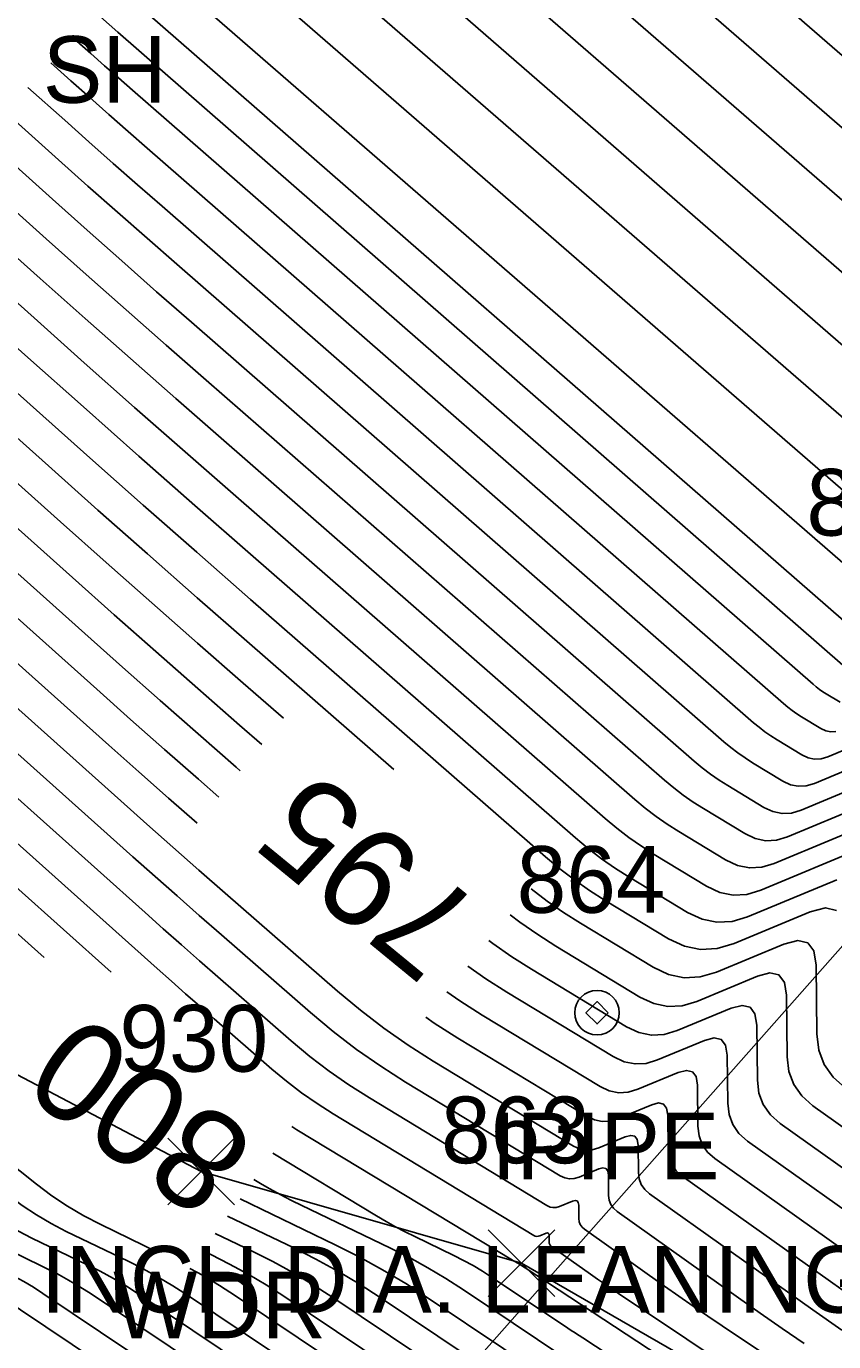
# Model space of a CAD drawing. Extents: x 1650836 to 1652450, y 332578 to 333908.
# Drawn here: x 1652131.6 to 1652155.83, y 332802.49 to 332841.97 of the extents above; entities that cross this region are included whole.
import ezdxf

# ---------------------------------------------------------------- set-up
doc = ezdxf.new("R2010")
doc.units = 0
for name, color, linetype in [('DCP', 7, 'Continuous'), ('L_A', 7, 'Continuous'), ('L_I', 7, 'Continuous'), ('L_TIC', 7, 'Continuous'), ('LAWA', 7, 'Continuous'), ('LSOGCMA', 7, 'Continuous'), ('LSOGCMA_T', 7, 'Continuous'), ('LSOGCMI', 7, 'Continuous'), ('M_A', 7, 'Continuous'), ('M_C', 7, 'Continuous'), ('M_I', 7, 'Continuous'), ('MPIP', 7, 'Continuous')]:
    doc.layers.add(name, color=color, linetype=linetype)

msp = doc.modelspace()

# ---------------------------------------------------------------- linework, layer by layer
at = {"layer": 'DCP'}
msp.add_lwpolyline([(1652097.436, 332748.039), (1652173.064, 332833.561)], dxfattribs=at)
at = {"layer": 'L_TIC'}
for points in [[(1652135.841, 332806.592), (1652137.841, 332808.592)], [(1652137.841, 332806.592), (1652135.841, 332808.592)], [(1652145.456, 332803.843), (1652147.456, 332805.843)], [(1652147.456, 332803.843), (1652145.456, 332805.843)]]:
    msp.add_lwpolyline(points, dxfattribs=at)
at = {"layer": 'LAWA'}
msp.add_lwpolyline([(1652408.76, 332665.713), (1652363.38, 332695.402), (1652324.46, 332714.991), (1652289.155, 332735.895), (1652253.497, 332747.946), (1652218.614, 332766.122), (1652198.198, 332775.017), (1652146.456, 332804.843), (1652136.841, 332807.592), (1652091.374, 332831.511), (1652057.601, 332848.138), (1652027.653, 332867.625)], dxfattribs=at)
at = {"layer": 'LSOGCMA'}
for points in [[(1652138.436, 332851.313), (1652139.545, 332850), (1652141.25, 332848.058), (1652143.027, 332846.185), (1652144.875, 332844.383), (1652146.793, 332842.65), (1652157.507, 332833.342)], [(1652138.017, 332819.621), (1652137.891, 332819.731), (1652136.751, 332820.729), (1652135.614, 332821.731), (1652134.48, 332822.736), (1652133.349, 332823.745), (1652118.384, 332837.134), (1652117.238, 332838.182), (1652116.115, 332839.254), (1652115.016, 332840.35)], [(1652158.91, 332820.766), (1652155.252, 332819.242), (1652155.009, 332819.169), (1652154.769, 332819.157), (1652154.535, 332819.205), (1652154.305, 332819.313), (1652153.393, 332819.865), (1652153.169, 332820.007), (1652152.951, 332820.159), (1652152.74, 332820.32), (1652152.536, 332820.491), (1652136.112, 332834.824), (1652135.221, 332835.604), (1652134.333, 332836.387), (1652133.447, 332837.172), (1652132.563, 332837.96), (1652130.956, 332839.398)], [(1652161.871, 332802.38), (1652153.245, 332808.511), (1652152.988, 332808.739), (1652152.802, 332809.004), (1652152.689, 332809.307), (1652152.649, 332809.648), (1652152.629, 332811.087), (1652152.584, 332811.385), (1652152.456, 332811.558), (1652152.247, 332811.606), (1652151.956, 332811.53), (1652150.547, 332810.943), (1652150.205, 332810.841), (1652149.869, 332810.824), (1652149.539, 332810.891), (1652149.216, 332811.043), (1652146.021, 332812.978), (1652145.391, 332813.378), (1652144.847, 332813.757)], [(1652138.012, 332806.777), (1652140.867, 332805.399), (1652141.586, 332805.036), (1652142.292, 332804.648), (1652142.983, 332804.236), (1652143.66, 332803.799), (1652150.474, 332799.23)]]:
    msp.add_lwpolyline(points, dxfattribs=at)
at = {"layer": 'LSOGCMI'}
for points in [[(1652157.521, 332837.675), (1652150.114, 332844.11), (1652148.662, 332845.421), (1652147.265, 332846.784), (1652145.92, 332848.201), (1652144.63, 332849.671), (1652136.868, 332858.861), (1652136.594, 332859.267), (1652136.575, 332859.537), (1652136.811, 332859.67), (1652137.3, 332859.667), (1652139.767, 332859.382), (1652140.384, 332859.331), (1652141, 332859.319), (1652141.616, 332859.346), (1652142.231, 332859.413), (1652152.183, 332860.813), (1652153.437, 332861.164), (1652154.375, 332861.821), (1652154.996, 332862.782), (1652155.3, 332864.048), (1652155.957, 332870.436)], [(1652073.002, 332867.027), (1652073.133, 332866.908), (1652073.312, 332866.76), (1652074.267, 332866.009), (1652074.487, 332865.835), (1652074.703, 332865.658), (1652074.918, 332865.478), (1652075.131, 332865.296), (1652096.386, 332846.822), (1652096.918, 332846.36), (1652097.448, 332845.898), (1652097.978, 332845.434), (1652098.508, 332844.97), (1652100.626, 332843.114), (1652101.149, 332842.643), (1652101.661, 332842.161), (1652102.161, 332841.666), (1652102.649, 332841.159), (1652105.751, 332837.856), (1652106.436, 332837.143), (1652107.137, 332836.444), (1652107.852, 332835.761), (1652108.582, 332835.093), (1652132.136, 332814.02)], [(1652114.402, 332863.325), (1652117.289, 332859.427), (1652117.335, 332859.367), (1652117.385, 332859.31), (1652117.437, 332859.256), (1652117.493, 332859.205), (1652117.721, 332859.005), (1652117.777, 332858.954), (1652117.832, 332858.902), (1652117.886, 332858.849), (1652117.939, 332858.795), (1652131.276, 332844.598), (1652131.516, 332844.348), (1652131.761, 332844.103), (1652132.011, 332843.864), (1652132.267, 332843.63), (1652133.3, 332842.706), (1652133.558, 332842.476), (1652133.818, 332842.246), (1652134.078, 332842.017), (1652134.338, 332841.788), (1652156.104, 332822.793)], [(1652157.527, 332839.841), (1652151.774, 332844.84), (1652150.556, 332845.939), (1652149.383, 332847.084), (1652148.255, 332848.273), (1652147.173, 332849.506), (1652141.132, 332856.658), (1652140.741, 332857.238), (1652140.714, 332857.624), (1652141.05, 332857.814), (1652141.749, 332857.81), (1652145.274, 332857.403), (1652146.155, 332857.33), (1652147.035, 332857.312), (1652147.914, 332857.351), (1652148.793, 332857.447), (1652153.776, 332858.148), (1652154.774, 332858.427), (1652155.519, 332858.949), (1652156.013, 332859.714)], [(1652139.839, 332852.497), (1652142.087, 332849.836), (1652143.585, 332848.129), (1652145.146, 332846.485), (1652146.768, 332844.902), (1652148.454, 332843.38), (1652157.514, 332835.509)], [(1652114.69, 332851.463), (1652121.428, 332844.29), (1652122.682, 332842.984), (1652123.964, 332841.705), (1652125.273, 332840.455), (1652126.61, 332839.233), (1652132.011, 332834.4), (1652133.363, 332833.194), (1652134.719, 332831.992), (1652136.079, 332830.795), (1652137.442, 332829.601), (1652149.86, 332818.764), (1652150.175, 332818.501), (1652150.5, 332818.253), (1652150.835, 332818.018), (1652151.181, 332817.798), (1652152.587, 332816.948), (1652152.941, 332816.781), (1652153.303, 332816.707), (1652153.672, 332816.726), (1652154.047, 332816.838), (1652157.508, 332818.281)], [(1652156.715, 332817.316), (1652153.646, 332816.037), (1652153.226, 332815.912), (1652152.814, 332815.891), (1652152.41, 332815.973), (1652152.014, 332816.159), (1652150.444, 332817.11), (1652150.058, 332817.355), (1652149.683, 332817.617), (1652149.32, 332817.895), (1652148.968, 332818.188), (1652137.886, 332827.86), (1652136.365, 332829.192), (1652134.848, 332830.528), (1652133.336, 332831.868), (1652131.827, 332833.214), (1652125.735, 332838.664), (1652124.277, 332839.997), (1652122.849, 332841.361), (1652121.451, 332842.756), (1652120.082, 332844.181), (1652113.887, 332850.776)], [(1652137.034, 332850.128), (1652137.57, 332849.493), (1652139.193, 332847.644), (1652140.884, 332845.862), (1652142.643, 332844.146), (1652144.469, 332842.497), (1652157.5, 332831.176)], [(1652155.922, 332816.352), (1652153.244, 332815.236), (1652152.78, 332815.098), (1652152.325, 332815.075), (1652151.879, 332815.165), (1652151.441, 332815.371), (1652149.707, 332816.421), (1652149.28, 332816.692), (1652148.866, 332816.982), (1652148.464, 332817.288), (1652148.076, 332817.613), (1652138.329, 332826.119), (1652136.651, 332827.588), (1652134.977, 332829.063), (1652133.308, 332830.542), (1652131.643, 332832.027), (1652124.51, 332838.409), (1652123.104, 332839.695), (1652121.727, 332841.01), (1652120.378, 332842.355), (1652119.059, 332843.73), (1652113.084, 332850.089)], [(1652155.918, 332815.432), (1652155.588, 332815.508), (1652155.128, 332815.388), (1652152.842, 332814.435), (1652152.335, 332814.284), (1652151.837, 332814.258), (1652151.348, 332814.358), (1652150.868, 332814.583), (1652148.97, 332815.732), (1652148.502, 332816.03), (1652148.049, 332816.346), (1652147.609, 332816.682), (1652147.184, 332817.037), (1652138.327, 332824.767), (1652136.713, 332826.179), (1652135.104, 332827.597), (1652133.5, 332829.019), (1652131.9, 332830.446), (1652123.285, 332838.154), (1652121.931, 332839.392), (1652120.604, 332840.659), (1652119.306, 332841.954), (1652118.035, 332843.278), (1652112.282, 332849.402)], [(1652111.479, 332848.715), (1652117.011, 332842.826), (1652118.233, 332841.553), (1652119.482, 332840.308), (1652120.757, 332839.09), (1652122.06, 332837.899), (1652132.262, 332828.771), (1652133.745, 332827.448), (1652135.232, 332826.13), (1652136.723, 332824.817), (1652138.218, 332823.508), (1652142.625, 332819.662)], [(1652110.676, 332848.028), (1652115.988, 332842.374), (1652117.161, 332841.152), (1652118.36, 332839.956), (1652119.584, 332838.787), (1652120.834, 332837.644), (1652132.624, 332827.096), (1652133.99, 332825.878), (1652135.359, 332824.664), (1652136.732, 332823.454), (1652138.109, 332822.249), (1652139.312, 332821.199)], [(1652157.48, 332824.677), (1652134.724, 332844.446)], [(1652137.973, 332843.797), (1652157.487, 332826.843)], [(1652156.996, 332823.369), (1652133.895, 332843.529)], [(1652141.221, 332843.147), (1652157.494, 332829.01)], [(1652138.664, 332820.41), (1652138, 332820.99), (1652136.742, 332822.092), (1652135.486, 332823.197), (1652134.235, 332824.307), (1652132.986, 332825.42), (1652119.609, 332837.389), (1652118.411, 332838.484), (1652117.237, 332839.605), (1652116.088, 332840.751), (1652114.964, 332841.922)], [(1652156.023, 332821.678), (1652155.605, 332821.931), (1652155.502, 332821.996), (1652155.402, 332822.066), (1652155.306, 332822.14), (1652155.212, 332822.218), (1652134.782, 332840.047), (1652134.364, 332840.414), (1652133.947, 332840.781), (1652133.531, 332841.15), (1652133.116, 332841.52), (1652133.026, 332841.6)], [(1652155.9, 332820.798), (1652155.747, 332820.79), (1652155.597, 332820.82), (1652155.45, 332820.889), (1652154.868, 332821.242), (1652154.724, 332821.333), (1652154.585, 332821.43), (1652154.45, 332821.533), (1652154.32, 332821.642), (1652135.225, 332838.306), (1652134.649, 332838.81), (1652134.075, 332839.316), (1652133.503, 332839.824), (1652132.932, 332840.333), (1652132.336, 332840.866)], [(1652131.646, 332840.132), (1652132.748, 332839.147), (1652133.475, 332838.498), (1652134.204, 332837.851), (1652134.935, 332837.207), (1652135.669, 332836.565), (1652153.428, 332821.066), (1652153.595, 332820.927), (1652153.768, 332820.795), (1652153.946, 332820.67), (1652154.13, 332820.553), (1652154.877, 332820.101), (1652155.066, 332820.012), (1652155.258, 332819.973), (1652155.454, 332819.983), (1652155.654, 332820.043), (1652158.221, 332821.113)], [(1652137.37, 332818.833), (1652136.76, 332819.367), (1652135.741, 332820.264), (1652134.725, 332821.165), (1652133.711, 332822.07), (1652117.159, 332836.879), (1652116.065, 332837.879), (1652114.993, 332838.903)], [(1652159.6, 332820.42), (1652154.851, 332818.44), (1652154.563, 332818.355), (1652154.281, 332818.34), (1652154.004, 332818.397), (1652153.732, 332818.524), (1652152.656, 332819.176), (1652152.391, 332819.344), (1652152.134, 332819.524), (1652151.885, 332819.714), (1652151.644, 332819.915), (1652136.555, 332833.083), (1652135.507, 332834.001), (1652134.462, 332834.922), (1652133.419, 332835.846), (1652132.379, 332836.773), (1652130.266, 332838.664)], [(1652129.576, 332837.93), (1652132.195, 332835.587), (1652133.391, 332834.52), (1652134.591, 332833.457), (1652135.793, 332832.398), (1652136.999, 332831.342), (1652150.752, 332819.34), (1652151.03, 332819.108), (1652151.317, 332818.888), (1652151.613, 332818.681), (1652151.919, 332818.487), (1652153.159, 332817.736), (1652153.473, 332817.589), (1652153.792, 332817.524), (1652154.117, 332817.541), (1652154.449, 332817.639), (1652158.301, 332819.245)], [(1652136.723, 332818.045), (1652135.868, 332818.798), (1652134.969, 332819.595), (1652134.073, 332820.394), (1652115.934, 332836.624), (1652114.891, 332837.577)], [(1652114.708, 332836.369), (1652134.435, 332818.719), (1652135.214, 332818.024), (1652135.996, 332817.332), (1652136.779, 332816.642), (1652137.564, 332815.954), (1652140.94, 332813.008), (1652141.623, 332812.437), (1652142.329, 332811.898), (1652143.058, 332811.389), (1652143.809, 332810.912), (1652148.022, 332808.36), (1652148.205, 332808.274), (1652148.392, 332808.236), (1652148.583, 332808.246), (1652148.777, 332808.304), (1652149.576, 332808.637), (1652149.741, 332808.68), (1652149.86, 332808.653), (1652149.932, 332808.555), (1652149.958, 332808.386), (1652149.969, 332807.569), (1652149.992, 332807.376), (1652150.056, 332807.204), (1652150.161, 332807.053), (1652150.307, 332806.924), (1652155.201, 332803.446), (1652156.074, 332802.83)], [(1652154.942, 332802.437), (1652154.284, 332802.887), (1652153.629, 332803.342), (1652152.978, 332803.801), (1652149.328, 332806.395), (1652149.219, 332806.492), (1652149.141, 332806.604), (1652149.093, 332806.732), (1652149.076, 332806.876), (1652149.068, 332807.485), (1652149.049, 332807.611), (1652148.995, 332807.684), (1652148.906, 332807.705), (1652148.783, 332807.673), (1652148.187, 332807.424), (1652148.042, 332807.381), (1652147.9, 332807.374), (1652147.76, 332807.402), (1652147.624, 332807.466), (1652142.981, 332810.278), (1652142.234, 332810.753), (1652141.509, 332811.258), (1652140.807, 332811.795), (1652140.128, 332812.363), (1652137.455, 332814.695), (1652136.788, 332815.279), (1652136.123, 332815.865), (1652135.459, 332816.453), (1652134.798, 332817.044), (1652113.483, 332836.114)], [(1652111.033, 332835.603), (1652135.522, 332813.693), (1652135.949, 332813.312), (1652136.377, 332812.932), (1652136.807, 332812.554), (1652137.238, 332812.177), (1652138.963, 332810.671), (1652139.401, 332810.305), (1652139.854, 332809.959), (1652140.322, 332809.632), (1652140.804, 332809.326), (1652146.827, 332805.678), (1652146.871, 332805.658), (1652146.915, 332805.649), (1652146.961, 332805.651), (1652147.007, 332805.665), (1652147.196, 332805.744), (1652147.236, 332805.754), (1652147.264, 332805.748), (1652147.281, 332805.724), (1652147.287, 332805.684), (1652147.29, 332805.49), (1652147.295, 332805.444), (1652147.31, 332805.404), (1652147.335, 332805.368), (1652147.37, 332805.337), (1652148.532, 332804.512), (1652148.739, 332804.365), (1652148.947, 332804.221), (1652149.157, 332804.077), (1652149.367, 332803.935), (1652155.521, 332799.82)], [(1652165.228, 332794.441), (1652152.485, 332802.963), (1652152.049, 332803.257), (1652151.616, 332803.554), (1652151.184, 332803.853), (1652150.755, 332804.156), (1652148.349, 332805.866), (1652148.277, 332805.93), (1652148.226, 332806.004), (1652148.194, 332806.088), (1652148.183, 332806.183), (1652148.178, 332806.585), (1652148.165, 332806.668), (1652148.129, 332806.716), (1652148.071, 332806.729), (1652147.99, 332806.708), (1652147.597, 332806.544), (1652147.501, 332806.516), (1652147.408, 332806.511), (1652147.316, 332806.53), (1652147.225, 332806.572), (1652141.893, 332809.802), (1652141.278, 332810.192), (1652140.682, 332810.609), (1652140.104, 332811.05), (1652139.545, 332811.517), (1652137.347, 332813.436), (1652136.798, 332813.916), (1652136.25, 332814.399), (1652135.704, 332814.883), (1652135.16, 332815.368), (1652112.258, 332835.858)], [(1652109.807, 332835.348), (1652134.141, 332813.577)], [(1652135.555, 332805.168), (1652133.829, 332806.001), (1652133.322, 332806.263), (1652132.832, 332806.552), (1652132.358, 332806.869), (1652131.902, 332807.212), (1652123.847, 332813.623), (1652122.364, 332814.821), (1652120.899, 332816.039), (1652119.452, 332817.279), (1652118.022, 332818.54), (1652101.231, 332833.563)], [(1652113.581, 332819.911), (1652115.564, 332818.261), (1652117.571, 332816.639), (1652130.229, 332806.564), (1652130.593, 332806.291), (1652130.97, 332806.039), (1652131.36, 332805.809), (1652131.764, 332805.6), (1652133.406, 332804.808), (1652133.812, 332804.603), (1652134.211, 332804.384), (1652134.601, 332804.151), (1652134.984, 332803.904), (1652158.506, 332788.131)], [(1652157.026, 332790.075), (1652136.43, 332803.886), (1652135.998, 332804.165), (1652135.557, 332804.428), (1652135.108, 332804.675), (1652134.649, 332804.906), (1652132.797, 332805.8), (1652132.341, 332806.036), (1652131.901, 332806.296), (1652131.475, 332806.58), (1652131.065, 332806.888), (1652120.866, 332815.006), (1652119.043, 332816.479), (1652117.242, 332817.977), (1652115.462, 332819.502)], [(1652146.751, 332816.078), (1652146.754, 332816.076), (1652147.232, 332815.711), (1652147.724, 332815.367), (1652148.232, 332815.044), (1652150.41, 332813.725), (1652150.873, 332813.508), (1652151.346, 332813.411), (1652151.827, 332813.436), (1652152.317, 332813.582), (1652154.335, 332814.423), (1652154.752, 332814.532), (1652155.052, 332814.463), (1652155.235, 332814.215), (1652155.301, 332813.789), (1652155.328, 332811.727), (1652155.387, 332811.238), (1652155.548, 332810.804), (1652155.814, 332810.424), (1652156.182, 332810.098), (1652168.54, 332801.315)], [(1652146.116, 332815.303), (1652146.414, 332815.075), (1652146.947, 332814.704), (1652147.495, 332814.355), (1652150.012, 332812.831), (1652150.429, 332812.635), (1652150.853, 332812.549), (1652151.286, 332812.571), (1652151.727, 332812.702), (1652153.542, 332813.459), (1652153.917, 332813.557), (1652154.187, 332813.495), (1652154.351, 332813.272), (1652154.41, 332812.888), (1652154.435, 332811.034), (1652154.488, 332810.595), (1652154.633, 332810.204), (1652154.872, 332809.862), (1652155.203, 332809.569), (1652166.317, 332801.67)], [(1652164.094, 332802.025), (1652154.224, 332809.04), (1652153.93, 332809.301), (1652153.718, 332809.604), (1652153.589, 332809.951), (1652153.542, 332810.341), (1652153.52, 332811.988), (1652153.468, 332812.328), (1652153.322, 332812.526), (1652153.082, 332812.582), (1652152.749, 332812.495), (1652151.137, 332811.823), (1652150.746, 332811.706), (1652150.361, 332811.686), (1652149.984, 332811.763), (1652149.614, 332811.937), (1652146.758, 332813.666), (1652146.169, 332814.041), (1652145.597, 332814.44), (1652145.48, 332814.529)], [(1652160.965, 332801.806), (1652159.648, 332802.735), (1652152.266, 332807.982), (1652152.046, 332808.177), (1652151.887, 332808.404), (1652151.79, 332808.663), (1652151.755, 332808.955), (1652151.739, 332810.187), (1652151.7, 332810.442), (1652151.591, 332810.59), (1652151.412, 332810.631), (1652151.162, 332810.566), (1652149.957, 332810.063), (1652149.664, 332809.976), (1652149.377, 332809.961), (1652149.094, 332810.019), (1652148.818, 332810.149), (1652145.283, 332812.289), (1652144.613, 332812.715), (1652144.218, 332812.991)], [(1652158.52, 332802.318), (1652157.424, 332803.091), (1652151.287, 332807.453), (1652151.104, 332807.615), (1652150.972, 332807.804), (1652150.891, 332808.02), (1652150.862, 332808.262), (1652150.849, 332809.286), (1652150.816, 332809.498), (1652150.725, 332809.621), (1652150.576, 332809.656), (1652150.369, 332809.601), (1652149.367, 332809.184), (1652149.123, 332809.111), (1652148.884, 332809.099), (1652148.65, 332809.147), (1652148.42, 332809.255), (1652144.546, 332811.6), (1652143.835, 332812.052), (1652143.589, 332812.224)], [(1652122.157, 332812), (1652129.393, 332806.24), (1652129.71, 332806.002), (1652130.039, 332805.783), (1652130.379, 332805.582), (1652130.731, 332805.4), (1652132.162, 332804.709), (1652132.516, 332804.53), (1652132.864, 332804.339), (1652133.204, 332804.136), (1652133.538, 332803.921), (1652160.33, 332785.956)], [(1652155.507, 332788.238), (1652132.092, 332803.939), (1652131.807, 332804.122), (1652131.517, 332804.295), (1652131.221, 332804.458), (1652130.919, 332804.611), (1652129.698, 332805.2), (1652129.398, 332805.355), (1652129.107, 332805.526), (1652128.827, 332805.714), (1652128.557, 332805.917), (1652121.675, 332811.395)], [(1652121.193, 332810.789), (1652127.721, 332805.593), (1652127.945, 332805.425), (1652128.176, 332805.27), (1652128.416, 332805.128), (1652128.665, 332805), (1652129.675, 332804.512), (1652129.925, 332804.386), (1652130.17, 332804.251), (1652130.41, 332804.108), (1652130.646, 332803.956), (1652149.851, 332791.078)], [(1652139.57, 332808.942), (1652139.716, 332808.85), (1652146.186, 332804.931), (1652146.204, 332804.921), (1652146.221, 332804.911), (1652146.239, 332804.902), (1652146.257, 332804.893), (1652146.33, 332804.858), (1652146.348, 332804.849), (1652146.366, 332804.839), (1652146.383, 332804.829), (1652146.4, 332804.818), (1652146.542, 332804.722), (1652146.553, 332804.715), (1652146.574, 332804.702), (1652183.123, 332780.708)], [(1652138.999, 332808.149), (1652142.112, 332806.264), (1652142.393, 332806.098), (1652142.677, 332805.939), (1652142.965, 332805.788), (1652143.257, 332805.643), (1652144.431, 332805.076), (1652144.721, 332804.929), (1652145.006, 332804.773), (1652145.285, 332804.606), (1652145.559, 332804.429), (1652147.853, 332802.891), (1652147.895, 332802.863), (1652147.937, 332802.835), (1652147.98, 332802.808), (1652148.023, 332802.78), (1652148.194, 332802.671), (1652148.237, 332802.644), (1652148.28, 332802.617), (1652148.322, 332802.589), (1652148.365, 332802.561), (1652179.664, 332782.014)], [(1652138.43, 332807.358), (1652138.68, 332807.207), (1652138.901, 332807.077), (1652139.124, 332806.952), (1652139.35, 332806.833), (1652139.579, 332806.719), (1652142.531, 332805.294), (1652143.094, 332805.01), (1652143.647, 332804.706), (1652144.188, 332804.383), (1652144.718, 332804.041), (1652149.163, 332801.06)], [(1652151.784, 332797.399), (1652142.214, 332803.816), (1652141.586, 332804.221), (1652140.945, 332804.604), (1652140.291, 332804.963), (1652139.623, 332805.3), (1652137.639, 332806.258)], [(1652137.266, 332805.739), (1652138.38, 332805.202), (1652138.995, 332804.891), (1652139.598, 332804.56), (1652140.189, 332804.207), (1652140.768, 332803.834), (1652153.095, 332795.568)], [(1652154.405, 332793.737), (1652139.322, 332803.851), (1652138.792, 332804.193), (1652138.251, 332804.516), (1652137.699, 332804.819), (1652137.136, 332805.103), (1652136.892, 332805.221)], [(1652155.716, 332791.906), (1652137.876, 332803.869), (1652137.395, 332804.179), (1652136.904, 332804.472), (1652136.509, 332804.689)]]:
    msp.add_lwpolyline(points, dxfattribs=at)
at = {"layer": 'MPIP'}
msp.add_lwpolyline([(1652149.06, 332812.36), (1652148.727, 332812.693), (1652148.393, 332812.36), (1652148.727, 332812.026)], close=True, dxfattribs=at)
msp.add_circle((1652148.727, 332812.36), 0.667, dxfattribs=at)

# ---------------------------------------------------------------- texts
at = {"layer": 'L_A'}
for s, p in [('SH', (1652132.093, 332839.67)), ('WDR', (1652134.203, 332802.592))]:
    msp.add_text(s, height=2, dxfattribs=at).set_placement(p)
at = {"layer": 'L_I'}
for s, p in [('866', (1652155.013, 332826.68)), ('930', (1652134.392, 332810.592)), ('863', (1652144.046, 332807.843))]:
    msp.add_text(s, height=2, dxfattribs=at).set_placement(p)
at = {"layer": 'LSOGCMA_T'}
for s, rotation, p in [('795', 140.6338, (1652145.377, 332815.464)), ('800', 144.2607, (1652138.598, 332808.522))]:
    msp.add_text(s, height=3, rotation=rotation, dxfattribs=at).set_placement(p)
at = {"layer": 'M_A'}
msp.add_text('IPIPE', height=2, dxfattribs=at).set_placement((1652145.562, 332807.36))
at = {"layer": 'M_C'}
msp.add_text('1.5 INCH DIA. LEANING  OVER', height=2, dxfattribs=at).set_placement((1652127.57, 332803.36))
at = {"layer": 'M_I'}
msp.add_text('864', height=2, dxfattribs=at).set_placement((1652146.317, 332815.36))

doc.saveas('drawing.dxf')
